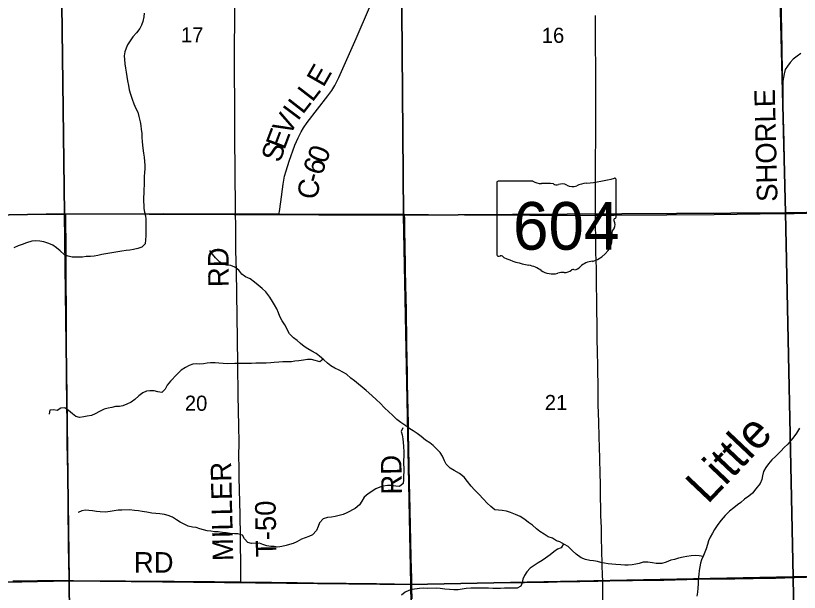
# Model space of a CAD drawing. Extents: x 1985906 to 2360102, y 891258 to 1222054.
# Drawn here: x 2144780 to 2156218, y 1068180 to 1076600 of the extents above; entities that cross this region are included whole.
import ezdxf

# ---------------------------------------------------------------- set-up
doc = ezdxf.new("R2010")
doc.units = 0
for name, color, linetype in [('GM_X_County_Road', 7, 'Continuous'), ('GM_X_County_Road_Text', 7, 'Continuous'), ('GM_X_Minor_River', 7, 'Continuous'), ('GM_X_Minor_River_Text', 7, 'Continuous'), ('GM_X_Section', 7, 'Continuous'), ('GM_X_Section_Text', 7, 'Continuous'), ('GM_X_State_Location', 7, 'Continuous'), ('GM_X_State_Route', 7, 'Continuous'), ('GM_X_State_Shield', 7, 'Continuous'), ('GM_X_Township_Road', 7, 'Continuous'), ('GM_X_Township_Road_Text', 7, 'Continuous')]:
    doc.layers.add(name, color=color, linetype=linetype)

msp = doc.modelspace()

# ---------------------------------------------------------------- linework, layer by layer
at = {"layer": 'GM_X_County_Road'}
for points in [[(2148625, 1073705), (2148627, 1073720), (2148631, 1073743), (2148650, 1073881), (2148686, 1074141), (2148696, 1074199), (2148706, 1074256), (2148726, 1074334), (2148771, 1074475), (2148856, 1074707), (2148901, 1074816), (2148945, 1074904), (2148979, 1074961), (2149036, 1075040), (2149337, 1075429), (2149395, 1075510), (2149438, 1075579), (2149495, 1075695), (2149576, 1075875), (2149749, 1076266), (2149944, 1076718)], [(2150562, 1068299), (2150561, 1068381), (2150554, 1068677), (2150550, 1068939), (2150545, 1069152), (2150534, 1069611), (2150529, 1069775), (2150518, 1070284), (2150515, 1070497), (2150512, 1070661), (2150508, 1070825), (2150504, 1071038), (2150500, 1071235), (2150498, 1071366), (2150495, 1071596), (2150491, 1071792), (2150487, 1071973), (2150485, 1072153), (2150482, 1072301), (2150476, 1072661), (2150472, 1072891), (2150471, 1072968), (2150469, 1073024), (2150468, 1073082), (2150467, 1073115), (2150466, 1073142), (2150464, 1073213), (2150463, 1073260), (2150460, 1073452), (2150460, 1073491), (2150459, 1073512), (2150458, 1073637), (2150456, 1073685), (2150455, 1073700)], [(2150565, 1068086), (2150564, 1068234), (2150562, 1068299)]]:
    msp.add_lwpolyline(points, dxfattribs=at)
at = {"layer": 'GM_X_Minor_River'}
for points in [[(2146654, 1076636), (2146649, 1076582), (2146635, 1076516), (2146618, 1076461), (2146592, 1076411), (2146542, 1076352), (2146488, 1076292), (2146413, 1076176), (2146391, 1076124), (2146374, 1076072), (2146366, 1076014), (2146369, 1075959), (2146373, 1075895), (2146382, 1075835), (2146393, 1075775), (2146414, 1075647), (2146425, 1075579), (2146439, 1075517), (2146454, 1075452), (2146479, 1075380), (2146503, 1075314), (2146534, 1075246), (2146563, 1075189), (2146579, 1075127), (2146596, 1075048), (2146607, 1074998)], [(2156238, 1076048), (2156186, 1076007), (2156130, 1075967), (2156085, 1075916), (2156047, 1075864), (2156011, 1075813), (2155996, 1075753), (2155986, 1075696), (2155979, 1075644), (2155975, 1075586), (2155976, 1075534), (2155978, 1075484), (2155979, 1075428), (2155975, 1075371), (2155975, 1075333)], [(2146607, 1074998), (2146613, 1074940), (2146620, 1074886), (2146622, 1074818), (2146627, 1074766), (2146633, 1074706), (2146646, 1074593), (2146655, 1074533), (2146662, 1074473), (2146664, 1074417), (2146663, 1074365), (2146659, 1074311), (2146658, 1074252), (2146656, 1074190), (2146655, 1074122), (2146653, 1074072), (2146652, 1074012), (2146648, 1073941), (2146647, 1073887), (2146649, 1073833), (2146652, 1073783), (2146662, 1073729), (2146673, 1073679), (2146681, 1073629), (2146682, 1073558), (2146680, 1073496), (2146681, 1073438), (2146679, 1073386), (2146676, 1073328), (2146670, 1073269), (2146623, 1073219), (2146563, 1073202), (2146500, 1073187), (2146448, 1073177), (2146392, 1073170), (2146330, 1073160), (2146272, 1073151), (2146214, 1073141), (2146153, 1073132), (2146037, 1073111), (2145977, 1073096), (2145927, 1073088), (2145872, 1073085), (2145808, 1073083), (2145758, 1073076), (2145708, 1073074), (2145655, 1073075), (2145603, 1073073), (2145545, 1073088), (2145494, 1073110), (2145430, 1073167), (2145377, 1073209), (2145322, 1073249), (2145266, 1073276), (2145191, 1073298), (2145135, 1073307), (2145075, 1073312), (2145014, 1073306), (2144938, 1073281), (2144876, 1073258), (2144818, 1073238), (2144754, 1073209)], [(2148888, 1071855), (2148835, 1071895), (2148778, 1071955), (2148707, 1072088), (2148668, 1072146), (2148635, 1072210), (2148617, 1072262), (2148590, 1072320), (2148559, 1072376), (2148527, 1072428), (2148488, 1072490), (2148431, 1072567), (2148376, 1072615), (2148318, 1072667), (2148267, 1072710), (2148202, 1072756), (2148136, 1072787), (2148081, 1072825), (2148036, 1072883), (2147980, 1072930), (2147921, 1072952), (2147863, 1072959), (2147810, 1072971), (2147758, 1073001), (2147695, 1073064), (2147652, 1073116), (2147616, 1073172), (2147612, 1073172)], [(2154812, 1068705), (2154755, 1068714), (2154701, 1068717), (2154637, 1068713), (2154574, 1068704), (2154520, 1068692), (2154456, 1068677), (2154398, 1068660), (2154344, 1068652), (2154272, 1068619), (2154212, 1068603), (2154127, 1068600), (2154073, 1068613), (2154007, 1068623), (2153940, 1068620), (2153882, 1068603), (2153832, 1068591), (2153778, 1068582), (2153722, 1068578), (2153669, 1068579), (2153611, 1068583), (2153541, 1068586), (2153480, 1068590), (2153426, 1068595), (2153376, 1068605), (2153323, 1068616), (2153271, 1068632), (2153213, 1068641), (2153160, 1068647), (2153096, 1068658), (2153033, 1068682), (2152963, 1068737), (2152904, 1068789), (2152843, 1068847), (2152789, 1068880), (2152724, 1068916), (2152674, 1068933), (2152613, 1068969), (2152552, 1068990), (2152492, 1069028), (2152431, 1069069), (2152381, 1069107), (2152322, 1069159), (2152265, 1069200), (2152213, 1069242), (2152144, 1069286), (2152077, 1069319), (2152003, 1069346), (2151944, 1069364), (2151882, 1069377), (2151826, 1069381), (2151775, 1069384), (2151715, 1069432), (2151662, 1069484), (2151607, 1069541), (2151540, 1069613), (2151475, 1069677), (2151429, 1069730), (2151374, 1069800), (2151325, 1069862), (2151256, 1069917), (2151179, 1069959), (2151121, 1069992), (2151064, 1070050), (2151039, 1070102), (2151009, 1070168), (2150974, 1070220), (2150929, 1070271), (2150875, 1070325), (2150824, 1070363), (2150761, 1070404), (2150697, 1070456), (2150642, 1070497), (2150581, 1070537), (2150531, 1070567), (2150474, 1070612), (2150401, 1070662), (2150341, 1070703), (2150282, 1070769), (2150227, 1070817), (2150164, 1070872), (2150101, 1070940), (2150047, 1070993), (2149976, 1071055), (2149897, 1071128), (2149725, 1071269), (2149674, 1071309), (2149607, 1071365), (2149557, 1071394), (2149500, 1071422), (2149440, 1071451), (2149381, 1071489), (2149329, 1071528), (2149278, 1071576), (2149217, 1071630), (2149165, 1071667), (2149102, 1071703), (2149043, 1071736), (2148991, 1071772), (2148938, 1071812), (2148888, 1071855)], [(2149270, 1071583), (2149218, 1071548), (2149153, 1071567), (2149097, 1071580), (2149041, 1071578), (2148979, 1071569), (2148912, 1071559), (2148856, 1071554), (2148806, 1071548), (2148750, 1071545), (2148681, 1071544), (2148621, 1071542), (2148553, 1071537), (2148503, 1071531), (2148434, 1071526), (2148382, 1071528), (2148284, 1071527), (2148221, 1071522), (2148165, 1071522), (2148111, 1071523), (2148039, 1071522), (2147978, 1071520), (2147866, 1071519), (2147807, 1071522), (2147747, 1071528), (2147693, 1071531), (2147625, 1071529), (2147574, 1071526), (2147520, 1071516), (2147470, 1071511), (2147420, 1071519), (2147366, 1071514), (2147313, 1071492), (2147261, 1071465), (2147198, 1071424), (2147134, 1071363), (2147038, 1071262), (2146991, 1071204), (2146963, 1071149), (2146915, 1071099), (2146857, 1071108), (2146800, 1071120), (2146740, 1071123), (2146690, 1071118), (2146638, 1071092), (2146580, 1071049), (2146520, 1070997), (2146464, 1070956), (2146402, 1070929), (2146346, 1070903), (2146294, 1070896), (2146238, 1070894), (2146184, 1070881), (2146128, 1070868), (2146073, 1070854), (2146003, 1070821), (2145941, 1070788), (2145885, 1070764), (2145825, 1070751), (2145775, 1070743), (2145713, 1070732), (2145660, 1070748), (2145610, 1070787), (2145553, 1070837), (2145497, 1070873), (2145440, 1070870), (2145388, 1070835), (2145330, 1070845), (2145280, 1070842), (2145270, 1070788), (2145270, 1070782)], [(2150432, 1070582), (2150405, 1070529), (2150419, 1070479), (2150430, 1070423), (2150434, 1070367), (2150441, 1070315), (2150447, 1070229), (2150446, 1070167), (2150443, 1070104), (2150443, 1070050), (2150445, 1070000), (2150444, 1069942), (2150440, 1069886), (2150439, 1069823), (2150438, 1069771), (2150382, 1069727), (2150327, 1069732), (2150259, 1069739), (2150207, 1069739), (2150145, 1069728), (2150094, 1069716), (2150036, 1069693), (2149925, 1069616), (2149867, 1069571), (2149831, 1069511), (2149799, 1069456), (2149736, 1069403), (2149612, 1069340), (2149559, 1069316), (2149503, 1069303), (2149443, 1069286), (2149389, 1069278), (2149331, 1069275), (2149267, 1069251), (2149213, 1069196), (2149195, 1069142), (2149172, 1069085), (2149112, 1069022), (2149058, 1068996), (2148954, 1068955), (2148884, 1068918), (2148828, 1068893), (2148778, 1068881), (2148726, 1068866), (2148666, 1068848), (2148607, 1068839), (2148555, 1068847), (2148505, 1068850), (2148448, 1068860), (2148390, 1068881), (2148338, 1068899), (2148221, 1068894), (2148171, 1068909), (2148120, 1068963), (2148089, 1069015), (2148023, 1069032), (2147973, 1069036), (2147912, 1069041), (2147852, 1069049), (2147800, 1069056), (2147737, 1069062), (2147683, 1069063), (2147627, 1069071), (2147576, 1069078), (2147524, 1069094), (2147468, 1069107), (2147417, 1069125), (2147361, 1069130), (2147300, 1069148), (2147232, 1069179), (2147179, 1069203), (2147129, 1069237), (2147070, 1069276), (2147006, 1069304), (2146951, 1069315), (2146885, 1069327), (2146825, 1069332), (2146766, 1069338), (2146696, 1069349), (2146627, 1069360), (2146575, 1069368), (2146515, 1069377), (2146444, 1069383), (2146330, 1069382), (2146278, 1069379), (2146217, 1069370), (2146159, 1069360), (2146091, 1069353), (2146015, 1069357), (2145958, 1069360), (2145904, 1069368), (2145850, 1069373), (2145799, 1069379), (2145745, 1069372), (2145693, 1069346), (2145691, 1069344)], [(2156221, 1070576), (2156176, 1070505), (2156138, 1070453), (2156098, 1070400), (2156051, 1070345), (2155997, 1070297), (2155949, 1070242), (2155875, 1070169), (2155814, 1070114), (2155770, 1070058), (2155730, 1070003), (2155695, 1069945), (2155681, 1069880), (2155672, 1069826), (2155644, 1069770)], [(2155644, 1069770), (2155582, 1069693), (2155533, 1069630), (2155479, 1069586), (2155419, 1069539), (2155365, 1069492), (2155313, 1069456), (2155261, 1069413), (2155197, 1069364), (2155136, 1069303), (2155078, 1069233), (2155030, 1069172), (2154981, 1069099), (2154949, 1069045), (2154918, 1068986), (2154894, 1068932), (2154876, 1068880), (2154857, 1068817), (2154837, 1068767), (2154818, 1068717), (2154788, 1068656), (2154774, 1068604), (2154765, 1068554), (2154757, 1068499), (2154750, 1068439), (2154742, 1068371), (2154739, 1068304), (2154735, 1068242), (2154730, 1068184), (2154720, 1068124)], [(2152777, 1068886), (2152741, 1068832), (2152689, 1068809), (2152637, 1068770), (2152583, 1068728), (2152515, 1068677), (2152463, 1068644), (2152407, 1068612), (2152347, 1068573), (2152291, 1068534), (2152240, 1068480), (2152206, 1068425), (2152184, 1068371), (2152173, 1068321), (2152151, 1068270), (2152099, 1068242), (2152037, 1068241), (2151978, 1068243), (2151914, 1068242), (2151858, 1068237), (2151808, 1068235), (2151745, 1068236), (2151681, 1068240), (2151619, 1068241), (2151552, 1068243), (2151472, 1068242), (2151422, 1068239), (2151356, 1068237), (2151295, 1068228), (2151239, 1068218), (2151177, 1068219), (2151111, 1068222), (2151046, 1068228), (2150976, 1068235), (2150922, 1068239), (2150787, 1068237), (2150733, 1068241), (2150672, 1068238), (2150568, 1068221), (2150518, 1068207), (2150466, 1068184), (2150410, 1068138)]]:
    msp.add_lwpolyline(points, dxfattribs=at)
at = {"layer": 'GM_X_Section'}
for points in [[(2145427, 1079060), (2145494, 1073707), (2140093, 1073609), (2139939, 1079000)], [(2150396, 1079062), (2150443, 1073688), (2145494, 1073707), (2145427, 1079060)], [(2150396, 1079062), (2155886, 1079046), (2156015, 1073723), (2150443, 1073688)], [(2161116, 1079103), (2161236, 1073805), (2156015, 1073723), (2155886, 1079046)], [(2161236, 1073805), (2161351, 1068486), (2156126, 1068406), (2156015, 1073723)], [(2140093, 1073609), (2145494, 1073707), (2145561, 1068347), (2140244, 1068237)], [(2145494, 1073707), (2150443, 1073688), (2150549, 1068297), (2145561, 1068347)], [(2156015, 1073723), (2156126, 1068406), (2150549, 1068297), (2150443, 1073688)], [(2156126, 1068406), (2161351, 1068486), (2161514, 1063103), (2158650, 1063048), (2156215, 1062993)], [(2150549, 1068297), (2156126, 1068406), (2156215, 1062993), (2153039, 1063023), (2150640, 1062927)], [(2140244, 1068237), (2145561, 1068347), (2145616, 1062978), (2140320, 1062894)], [(2150549, 1068297), (2150640, 1062927), (2147999, 1062998), (2145616, 1062978), (2145561, 1068347)]]:
    msp.add_lwpolyline(points, close=True, dxfattribs=at)
at = {"layer": 'GM_X_State_Route'}
for points in [[(2144274, 1073688), (2145111, 1073701), (2145423, 1073703), (2145514, 1073704), (2145817, 1073707), (2146079, 1073707), (2146374, 1073708), (2146932, 1073710), (2147458, 1073708), (2147769, 1073706), (2147989, 1073706)], [(2147989, 1073706), (2147999, 1073706), (2148508, 1073706), (2148625, 1073705), (2148869, 1073704), (2149181, 1073704), (2149821, 1073702), (2150379, 1073700), (2150455, 1073700), (2150806, 1073699), (2151331, 1073694), (2151708, 1073693), (2152283, 1073688), (2152972, 1073684), (2153243, 1073685), (2153514, 1073686), (2154285, 1073693), (2154974, 1073699), (2155647, 1073708), (2156022, 1073710), (2156140, 1073711), (2156501, 1073719)]]:
    msp.add_lwpolyline(points, dxfattribs=at)
at = {"layer": 'GM_X_State_Shield'}
for p, q in [((2153543, 1073657), (2153543, 1074210)), ((2151803, 1074165), (2151803, 1073109)), ((2152329, 1074183), (2151820, 1074183)), ((2153543, 1073657), (2153543, 1073657))]:
    msp.add_line(p, q, dxfattribs=at)
for centre, major_axis, start_param, end_param in [((2152923, 1075624), (1845, 0), 4.814394, 5.042369), ((2153523, 1074212), (19.4, 0), 6.141152, 7.989035), ((2151822, 1074167), (20.2, 0), 1.712693, 3.28349), ((2152451, 1074306), (196, 0), 4.042523, 4.731795), ((2152515, 1073590), (702, 0), 1.404758, 1.657858), ((2152675, 1074173), (56.4, 0), 3.836095, 5.185415), ((2152758, 1074051), (117, 0), 0.950623, 2.079405), ((2152909, 1074218), (141, 0), 4.081561, 5.145723), ((2153158, 1073861), (371, 0), 1.699011, 2.107814), ((2153538, 1073616), (30, 0), 1.883978, 3.671073), ((2153522, 1073655), (20.7, 0), 5.05454, 6.418171), ((2153348, 1073546), (180, 0), 5.934695, 6.695948), ((2153026, 1073355), (462, 0), 5.101752, 6.440018), ((2153612, 1073426), (131, 0), 2.387724, 3.262537), ((2151823, 1073106), (20.3, 0), 3.00124, 4.508301), ((2151826, 1073214), (155, 0), 4.665946, 4.897461), ((2151857, 1073048), (56, 0), 0.519207, 1.627899), ((2152564, 1073997), (1333, 0), 4.195997, 4.488961), ((2152167, 1072634), (417, 0), 0.823519, 1.323587), ((2153221, 1072812), (253, 0), 1.647645, 2.488434), ((2152618, 1073042), (265, 0), 4.026481, 4.996735), ((2152771, 1072677), (217, 0), 1.495662, 1.94098), ((2152790, 1072963), (141, 0), 4.691044, 5.507374), ((2152917, 1072861), (39.7, 0), 1.147584, 2.315152), ((2152901, 1073006), (149, 0), 4.937069, 5.64225)]:
    msp.add_ellipse(centre, major_axis=major_axis, ratio=0.8, start_param=start_param, end_param=end_param, dxfattribs=at)
at = {"layer": 'GM_X_Township_Road'}
for points in [[(2156022, 1073710), (2156022, 1073721), (2156006, 1074287), (2155991, 1074960), (2155984, 1075206), (2155960, 1076388), (2155937, 1077487), (2155932, 1077750), (2155927, 1077979), (2155918, 1078456), (2155910, 1079112), (2155895, 1079735), (2155889, 1079932), (2155887, 1080047), (2155887, 1080053)], [(2147989, 1073706), (2147989, 1073713), (2147987, 1073911), (2147984, 1074190), (2147985, 1074402), (2147981, 1074746), (2147979, 1075075), (2147979, 1075338), (2147976, 1075749), (2147975, 1076191), (2147980, 1076486), (2147981, 1076749), (2147978, 1076880), (2147960, 1077174), (2147947, 1077387), (2147938, 1077732), (2147920, 1078651), (2147913, 1078963), (2147913, 1079012)], [(2153243, 1073685), (2153243, 1073732), (2153242, 1073929), (2153242, 1074093), (2153244, 1074339), (2153245, 1074536), (2153245, 1074601), (2153246, 1074707), (2153246, 1074815), (2153246, 1075078), (2153247, 1075258), (2153248, 1075554), (2153247, 1075898), (2153245, 1076112), (2153245, 1076243), (2153244, 1076374), (2153241, 1076604)], [(2145561, 1068352), (2145559, 1068450), (2145556, 1068565), (2145555, 1068647), (2145552, 1068843), (2145550, 1069040), (2145548, 1069286), (2145547, 1069401), (2145546, 1069549), (2145544, 1069680), (2145540, 1069942), (2145536, 1070123), (2145534, 1070369), (2145531, 1070533), (2145530, 1070730), (2145529, 1070861), (2145528, 1070976), (2145525, 1071107), (2145524, 1071147), (2145524, 1071263), (2145524, 1071349), (2145524, 1071412), (2145523, 1071605), (2145523, 1071814), (2145524, 1071906), (2145523, 1071992), (2145521, 1072185), (2145520, 1072446), (2145519, 1072576), (2145518, 1072675), (2145517, 1072788), (2145516, 1072880), (2145516, 1072907), (2145516, 1072968), (2145515, 1073066), (2145515, 1073164), (2145515, 1073326), (2145514, 1073533), (2145514, 1073627), (2145514, 1073686), (2145514, 1073704)], [(2148068, 1068333), (2148068, 1068347), (2148068, 1068514), (2148068, 1068628), (2148064, 1068858), (2148063, 1068989), (2148056, 1069317), (2148042, 1069858), (2148042, 1070005), (2148039, 1070170), (2148040, 1070366), (2148036, 1070612), (2148028, 1071054), (2148023, 1071514), (2148016, 1071875), (2148002, 1072876), (2147995, 1073171), (2147992, 1073533), (2147989, 1073706)], [(2153348, 1068346), (2153346, 1068431), (2153341, 1068579), (2153335, 1068809), (2153331, 1068956), (2153328, 1069120), (2153323, 1069301), (2153316, 1069677), (2153314, 1069776), (2153310, 1069906), (2153305, 1070138), (2153297, 1070449), (2153291, 1070663), (2153284, 1070925), (2153280, 1071137), (2153275, 1071484), (2153272, 1071697), (2153269, 1071878), (2153268, 1071982), (2153266, 1072123), (2153264, 1072267), (2153263, 1072419), (2153259, 1072698), (2153255, 1072911), (2153250, 1073142), (2153247, 1073365), (2153245, 1073533), (2153244, 1073649), (2153243, 1073685)], [(2153348, 1068346), (2153454, 1068348), (2153781, 1068352), (2153994, 1068356), (2154240, 1068360), (2154404, 1068365), (2154751, 1068372), (2154994, 1068375), (2155274, 1068378), (2155545, 1068382), (2155738, 1068385), (2155870, 1068388), (2156148, 1068397), (2156657, 1068412)], [(2144739, 1068347), (2144952, 1068349), (2145100, 1068351), (2145247, 1068352), (2145362, 1068351), (2145477, 1068351), (2145561, 1068352)], [(2145567, 1068057), (2145564, 1068237), (2145562, 1068319), (2145561, 1068352)], [(2145561, 1068352), (2145624, 1068352), (2145723, 1068350), (2145821, 1068349), (2145911, 1068348), (2145980, 1068348), (2146102, 1068347), (2146169, 1068347), (2146214, 1068347), (2146238, 1068347), (2146280, 1068347), (2146329, 1068347), (2146383, 1068346), (2146448, 1068345), (2146521, 1068345), (2146582, 1068345), (2146718, 1068345), (2146898, 1068343), (2147092, 1068342), (2147412, 1068338), (2147531, 1068337), (2147680, 1068337), (2147894, 1068335), (2147965, 1068334), (2148045, 1068333), (2148068, 1068333)], [(2148068, 1068333), (2148255, 1068330), (2148516, 1068327), (2148830, 1068323), (2148890, 1068322), (2148997, 1068321), (2149128, 1068319), (2149292, 1068316), (2149440, 1068315), (2149604, 1068314), (2149751, 1068311), (2150046, 1068307), (2150194, 1068304), (2150308, 1068302), (2150554, 1068299), (2150562, 1068299)], [(2150562, 1068299), (2150669, 1068301), (2150817, 1068303), (2151013, 1068306), (2151194, 1068310), (2151456, 1068316), (2151654, 1068319), (2151820, 1068322), (2152209, 1068324), (2152471, 1068329), (2152553, 1068330), (2152684, 1068333), (2152783, 1068336), (2153012, 1068339), (2153127, 1068341), (2153275, 1068344), (2153348, 1068346)], [(2153352, 1068037), (2153349, 1068316), (2153348, 1068346)]]:
    msp.add_lwpolyline(points, dxfattribs=at)

# ---------------------------------------------------------------- texts
at = {"layer": 'GM_X_County_Road_Text'}
for s, rotation, p in [('E', 60.2264, (2149272, 1075543)), ('L', 52.3378, (2149110, 1075328)), ('L', 51.9626, (2148970, 1075149)), ('I', 53.1754, (2148898, 1075052)), ('V', 61.2253, (2148777, 1074830)), ('E', 69.3351, (2148702, 1074630)), ('S', 71.5966, (2148639, 1074441)), ('0', 69.3313, (2149308, 1074426)), ('6', 71.1685, (2149249, 1074254)), ('C', 81.1601, (2149182, 1073905)), ('-', 74.61, (2149218, 1074140)), ('RD', 90.9788, (2150418, 1069610))]:
    msp.add_text(s, height=300, rotation=rotation, dxfattribs=at).set_placement(p)
at = {"layer": 'GM_X_Minor_River_Text'}
msp.add_text('Little ', height=500.2, rotation=46.5324, dxfattribs=at).set_placement((2154879, 1069456))
at = {"layer": 'GM_X_Section_Text'}
for s, p in [('17', (2147192, 1076210)), ('16', (2152458, 1076203)), ('20', (2147249, 1070831)), ('21', (2152502, 1070841))]:
    msp.add_text(s, height=221, rotation=0, dxfattribs=at).set_placement(p)
at = {"layer": 'GM_X_State_Location'}
for s in ['s', 'r']:
    msp.add_text(s, height=1, dxfattribs=at).set_placement((2152653, 1073567))
msp.add_text('604', height=1, rotation=0, dxfattribs=at).set_placement((2152300, 1073494))
at = {"layer": 'GM_X_State_Shield'}
msp.add_text('604', height=696.1, dxfattribs=at).set_placement((2152039, 1073183))
at = {"layer": 'GM_X_Township_Road_Text'}
for s, rotation, p in [('SHORLE', 91.4118, (2155900, 1073885)), ('RD', 90.4937, (2147891, 1072638)), ('MILLER', 91.2952, (2147957, 1068640)), ('T-50', 91.0661, (2148588, 1068698)), ('RD', 0, (2146505, 1068467))]:
    msp.add_text(s, height=300, rotation=rotation, dxfattribs=at).set_placement(p)

doc.saveas('drawing.dxf')
